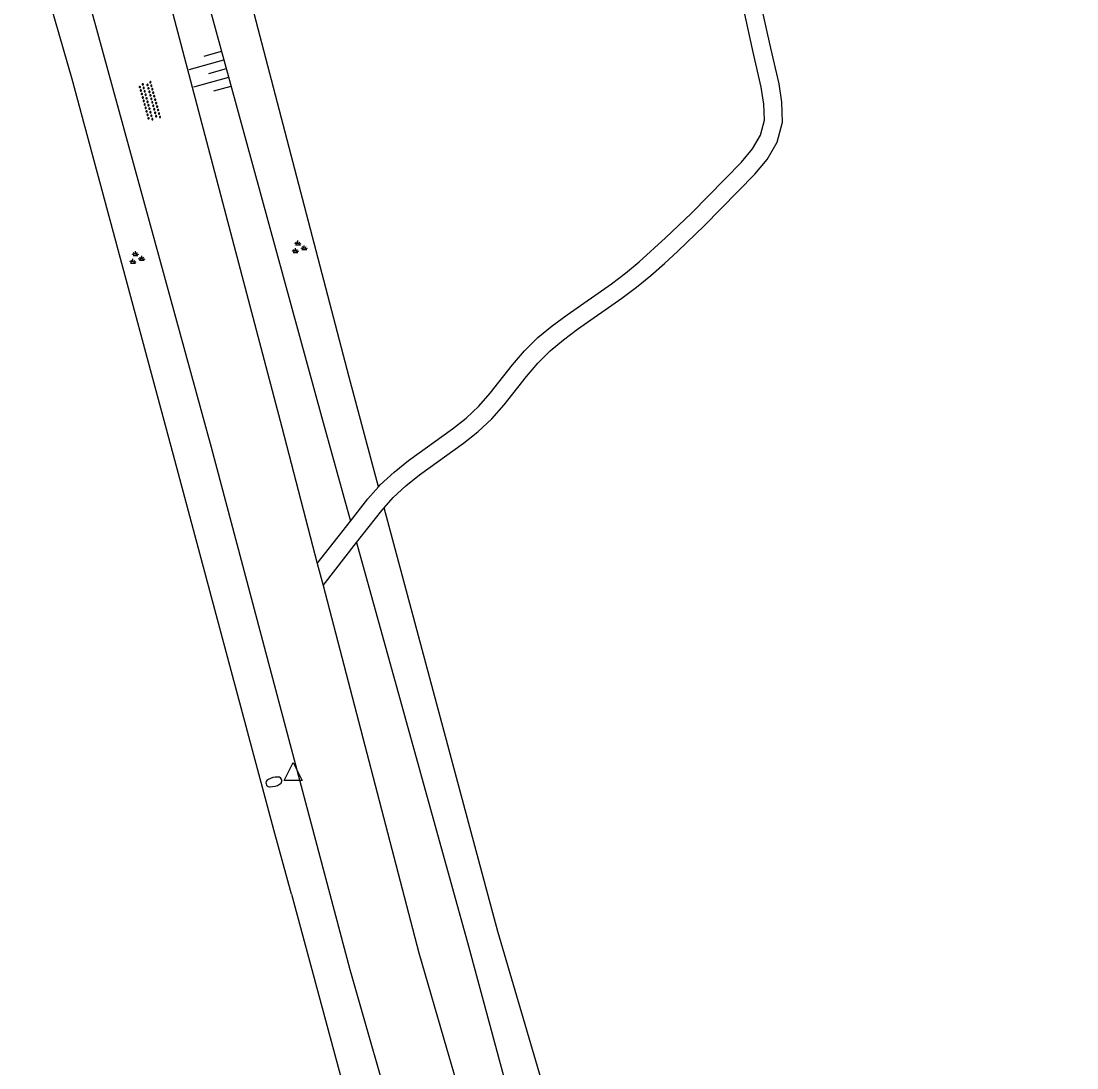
# Model space of a CAD drawing. Extents: x 124000 to 129000, y 395500 to 397503.
# Drawn here: x 128334.9 to 128393.4, y 395754.1 to 395812.2 of the extents above; entities that cross this region are included whole.
import ezdxf

# ---------------------------------------------------------------- set-up
doc = ezdxf.new("R2010")
doc.units = 0
for name, color, linetype in [('gg-afsc-draadraster', 7, 'Continuous'), ('gg-afsc-hekwerk', 7, 'Continuous'), ('gg-knt-BGT kruinlijn', 7, 'Continuous'), ('gg-knt-onverhard', 7, 'Continuous'), ('gt-symb-brandkraan', 7, 'Continuous'), ('gt-symb-groenvak', 7, 'Continuous'), ('gt-symb-overige verharding', 7, 'Continuous'), ('gt-symb-talud symbool', 7, 'Continuous'), ('gt-symb-waterafsluiter', 7, 'Continuous')]:
    doc.layers.add(name, color=color, linetype=linetype)

# ---------------------------------------------------------------- blocks, each defined once
blk = doc.blocks.new('gt0-GRVAK')
at = {"layer": 'gt-symb-groenvak'}
for p, q in [((-0.11, 0.189), (-0.228, 0.24)), ((-0.182, 0.153), (0.088, 0.153)), ((-0.091, 0.211), (-0.156, 0.322)), ((-0.047, 0.214), (-0.047, 0.393)), ((-0.004, 0.211), (0.061, 0.322)), ((0.015, 0.189), (0.133, 0.24)), ((0.262, -0.052), (0.197, 0.059)), ((0.305, -0.049), (0.305, 0.13)), ((0.349, -0.052), (0.414, 0.059)), ((-0.245, -0.228), (-0.363, -0.177)), ((-0.318, -0.264), (-0.047, -0.264)), ((-0.226, -0.206), (-0.291, -0.095)), ((-0.183, -0.203), (-0.183, -0.024)), ((-0.139, -0.206), (-0.074, -0.095)), ((-0.12, -0.228), (-0.002, -0.177)), ((0.243, -0.074), (0.125, -0.023)), ((0.17, -0.11), (0.441, -0.11)), ((0.368, -0.074), (0.486, -0.023))]:
    blk.add_line(p, q, dxfattribs=at)
blk = doc.blocks.new('gt0-OVH')
at = {"layer": 'gt-symb-overige verharding'}
for points in [[(-0.972, 0.298), (-0.967, 0.308), (-0.965, 0.319), (-0.966, 0.33), (-0.971, 0.34), (-0.978, 0.348), (-0.988, 0.353), (-0.999, 0.355), (-1.01, 0.354), (-1.02, 0.349), (-1.028, 0.342), (-1.033, 0.332), (-1.035, 0.321), (-1.034, 0.31), (-1.029, 0.3), (-1.022, 0.292), (-1.012, 0.287), (-1.001, 0.285), (-0.99, 0.286), (-0.98, 0.291)], [(-0.872, 0.106), (-0.867, 0.116), (-0.865, 0.126), (-0.866, 0.137), (-0.871, 0.147), (-0.878, 0.156), (-0.888, 0.161), (-0.899, 0.163), (-0.91, 0.162), (-0.92, 0.157), (-0.928, 0.15), (-0.933, 0.14), (-0.935, 0.129), (-0.934, 0.118), (-0.929, 0.108), (-0.922, 0.1), (-0.912, 0.095), (-0.901, 0.092), (-0.89, 0.094), (-0.88, 0.098)], [(-0.772, 0.298), (-0.767, 0.308), (-0.765, 0.319), (-0.766, 0.33), (-0.771, 0.34), (-0.778, 0.348), (-0.788, 0.353), (-0.799, 0.355), (-0.81, 0.354), (-0.82, 0.349), (-0.828, 0.342), (-0.833, 0.332), (-0.835, 0.321), (-0.834, 0.31), (-0.829, 0.3), (-0.822, 0.292), (-0.812, 0.287), (-0.801, 0.285), (-0.79, 0.286), (-0.78, 0.291)], [(-0.672, 0.106), (-0.667, 0.116), (-0.665, 0.126), (-0.666, 0.137), (-0.671, 0.147), (-0.678, 0.156), (-0.688, 0.161), (-0.699, 0.163), (-0.71, 0.162), (-0.72, 0.157), (-0.728, 0.15), (-0.733, 0.14), (-0.735, 0.129), (-0.734, 0.118), (-0.729, 0.108), (-0.722, 0.1), (-0.712, 0.095), (-0.701, 0.092), (-0.69, 0.094), (-0.68, 0.098)], [(-0.572, 0.298), (-0.567, 0.308), (-0.565, 0.319), (-0.566, 0.33), (-0.571, 0.34), (-0.578, 0.348), (-0.588, 0.353), (-0.599, 0.355), (-0.61, 0.354), (-0.62, 0.349), (-0.628, 0.342), (-0.633, 0.332), (-0.635, 0.321), (-0.634, 0.31), (-0.629, 0.3), (-0.622, 0.292), (-0.612, 0.287), (-0.601, 0.285), (-0.59, 0.286), (-0.58, 0.291)], [(-0.472, 0.106), (-0.467, 0.116), (-0.465, 0.126), (-0.466, 0.137), (-0.471, 0.147), (-0.478, 0.156), (-0.488, 0.161), (-0.499, 0.163), (-0.51, 0.162), (-0.52, 0.157), (-0.528, 0.15), (-0.533, 0.14), (-0.535, 0.129), (-0.534, 0.118), (-0.529, 0.108), (-0.522, 0.1), (-0.512, 0.095), (-0.501, 0.092), (-0.49, 0.094), (-0.48, 0.098)], [(-0.372, 0.298), (-0.367, 0.308), (-0.365, 0.319), (-0.366, 0.33), (-0.371, 0.34), (-0.378, 0.348), (-0.388, 0.353), (-0.399, 0.355), (-0.41, 0.354), (-0.42, 0.349), (-0.428, 0.342), (-0.433, 0.332), (-0.435, 0.321), (-0.434, 0.31), (-0.429, 0.3), (-0.422, 0.292), (-0.412, 0.287), (-0.401, 0.285), (-0.39, 0.286), (-0.38, 0.291)], [(-0.272, 0.106), (-0.267, 0.116), (-0.265, 0.126), (-0.266, 0.137), (-0.271, 0.147), (-0.278, 0.156), (-0.288, 0.161), (-0.299, 0.163), (-0.31, 0.162), (-0.32, 0.157), (-0.328, 0.15), (-0.333, 0.14), (-0.335, 0.129), (-0.334, 0.118), (-0.329, 0.108), (-0.322, 0.1), (-0.312, 0.095), (-0.301, 0.092), (-0.29, 0.094), (-0.28, 0.098)], [(-0.172, 0.298), (-0.167, 0.308), (-0.165, 0.319), (-0.166, 0.33), (-0.171, 0.34), (-0.178, 0.348), (-0.188, 0.353), (-0.199, 0.355), (-0.21, 0.354), (-0.22, 0.349), (-0.228, 0.342), (-0.233, 0.332), (-0.235, 0.321), (-0.234, 0.31), (-0.229, 0.3), (-0.222, 0.292), (-0.212, 0.287), (-0.201, 0.285), (-0.19, 0.286), (-0.18, 0.291)], [(-0.072, 0.106), (-0.067, 0.116), (-0.065, 0.126), (-0.066, 0.137), (-0.071, 0.147), (-0.078, 0.156), (-0.088, 0.161), (-0.099, 0.163), (-0.11, 0.162), (-0.12, 0.157), (-0.128, 0.15), (-0.133, 0.14), (-0.135, 0.129), (-0.134, 0.118), (-0.129, 0.108), (-0.122, 0.1), (-0.112, 0.095), (-0.101, 0.092), (-0.09, 0.094), (-0.08, 0.098)], [(0.028, 0.298), (0.033, 0.308), (0.035, 0.319), (0.034, 0.33), (0.029, 0.34), (0.022, 0.348), (0.012, 0.353), (0.001, 0.355), (-0.01, 0.354), (-0.02, 0.349), (-0.028, 0.342), (-0.033, 0.332), (-0.035, 0.321), (-0.034, 0.31), (-0.029, 0.3), (-0.022, 0.292), (-0.012, 0.287), (-0.001, 0.285), (0.01, 0.286), (0.02, 0.291)], [(0.128, 0.106), (0.133, 0.116), (0.135, 0.126), (0.134, 0.137), (0.129, 0.147), (0.122, 0.156), (0.112, 0.161), (0.101, 0.163), (0.09, 0.162), (0.08, 0.157), (0.072, 0.15), (0.067, 0.14), (0.065, 0.129), (0.066, 0.118), (0.071, 0.108), (0.078, 0.1), (0.088, 0.095), (0.099, 0.092), (0.11, 0.094), (0.12, 0.098)], [(0.228, 0.298), (0.233, 0.308), (0.235, 0.319), (0.234, 0.33), (0.229, 0.34), (0.222, 0.348), (0.212, 0.353), (0.201, 0.355), (0.19, 0.354), (0.18, 0.349), (0.172, 0.342), (0.167, 0.332), (0.165, 0.321), (0.166, 0.31), (0.171, 0.3), (0.178, 0.292), (0.188, 0.287), (0.199, 0.285), (0.21, 0.286), (0.22, 0.291)], [(0.328, 0.106), (0.333, 0.116), (0.335, 0.126), (0.334, 0.137), (0.329, 0.147), (0.322, 0.156), (0.312, 0.161), (0.301, 0.163), (0.29, 0.162), (0.28, 0.157), (0.272, 0.15), (0.267, 0.14), (0.265, 0.129), (0.266, 0.118), (0.271, 0.108), (0.278, 0.1), (0.288, 0.095), (0.299, 0.092), (0.31, 0.094), (0.32, 0.098)], [(0.428, 0.298), (0.433, 0.308), (0.435, 0.319), (0.434, 0.33), (0.429, 0.34), (0.422, 0.348), (0.412, 0.353), (0.401, 0.355), (0.39, 0.354), (0.38, 0.349), (0.372, 0.342), (0.367, 0.332), (0.365, 0.321), (0.366, 0.31), (0.371, 0.3), (0.378, 0.292), (0.388, 0.287), (0.399, 0.285), (0.41, 0.286), (0.42, 0.291)], [(0.528, 0.106), (0.533, 0.116), (0.535, 0.126), (0.534, 0.137), (0.529, 0.147), (0.522, 0.156), (0.512, 0.161), (0.501, 0.163), (0.49, 0.162), (0.48, 0.157), (0.472, 0.15), (0.467, 0.14), (0.465, 0.129), (0.466, 0.118), (0.471, 0.108), (0.478, 0.1), (0.488, 0.095), (0.499, 0.092), (0.51, 0.094), (0.52, 0.098)], [(0.628, 0.298), (0.633, 0.308), (0.635, 0.319), (0.634, 0.33), (0.629, 0.34), (0.622, 0.348), (0.612, 0.353), (0.601, 0.355), (0.59, 0.354), (0.58, 0.349), (0.572, 0.342), (0.567, 0.332), (0.565, 0.321), (0.566, 0.31), (0.571, 0.3), (0.578, 0.292), (0.588, 0.287), (0.599, 0.285), (0.61, 0.286), (0.62, 0.291)], [(0.728, 0.106), (0.733, 0.116), (0.735, 0.126), (0.734, 0.137), (0.729, 0.147), (0.722, 0.156), (0.712, 0.161), (0.701, 0.163), (0.69, 0.162), (0.68, 0.157), (0.672, 0.15), (0.667, 0.14), (0.665, 0.129), (0.666, 0.118), (0.671, 0.108), (0.678, 0.1), (0.688, 0.095), (0.699, 0.092), (0.71, 0.094), (0.72, 0.098)], [(0.828, 0.298), (0.833, 0.308), (0.835, 0.319), (0.834, 0.33), (0.829, 0.34), (0.822, 0.348), (0.812, 0.353), (0.801, 0.355), (0.79, 0.354), (0.78, 0.349), (0.772, 0.342), (0.767, 0.332), (0.765, 0.321), (0.766, 0.31), (0.771, 0.3), (0.778, 0.292), (0.788, 0.287), (0.799, 0.285), (0.81, 0.286), (0.82, 0.291)], [(0.928, 0.106), (0.933, 0.116), (0.935, 0.126), (0.934, 0.137), (0.929, 0.147), (0.922, 0.156), (0.912, 0.161), (0.901, 0.163), (0.89, 0.162), (0.88, 0.157), (0.872, 0.15), (0.867, 0.14), (0.865, 0.129), (0.866, 0.118), (0.871, 0.108), (0.878, 0.1), (0.888, 0.095), (0.899, 0.092), (0.91, 0.094), (0.92, 0.098)], [(1.028, 0.298), (1.033, 0.308), (1.035, 0.319), (1.034, 0.33), (1.029, 0.34), (1.022, 0.348), (1.012, 0.353), (1.001, 0.355), (0.99, 0.354), (0.98, 0.349), (0.972, 0.342), (0.967, 0.332), (0.965, 0.321), (0.966, 0.31), (0.971, 0.3), (0.978, 0.292), (0.988, 0.287), (0.999, 0.285), (1.01, 0.286), (1.02, 0.291)], [(-0.972, -0.142), (-0.967, -0.132), (-0.965, -0.121), (-0.966, -0.11), (-0.971, -0.1), (-0.978, -0.092), (-0.988, -0.087), (-0.999, -0.085), (-1.01, -0.086), (-1.02, -0.091), (-1.028, -0.098), (-1.033, -0.108), (-1.035, -0.119), (-1.034, -0.13), (-1.029, -0.14), (-1.022, -0.148), (-1.012, -0.153), (-1.001, -0.155), (-0.99, -0.154), (-0.98, -0.149)], [(-0.872, -0.334), (-0.867, -0.324), (-0.865, -0.314), (-0.866, -0.303), (-0.871, -0.293), (-0.878, -0.284), (-0.888, -0.279), (-0.899, -0.277), (-0.91, -0.278), (-0.92, -0.283), (-0.928, -0.29), (-0.933, -0.3), (-0.935, -0.311), (-0.934, -0.322), (-0.929, -0.332), (-0.922, -0.34), (-0.912, -0.345), (-0.901, -0.348), (-0.89, -0.346), (-0.88, -0.342)], [(-0.772, -0.142), (-0.767, -0.132), (-0.765, -0.121), (-0.766, -0.11), (-0.771, -0.1), (-0.778, -0.092), (-0.788, -0.087), (-0.799, -0.085), (-0.81, -0.086), (-0.82, -0.091), (-0.828, -0.098), (-0.833, -0.108), (-0.835, -0.119), (-0.834, -0.13), (-0.829, -0.14), (-0.822, -0.148), (-0.812, -0.153), (-0.801, -0.155), (-0.79, -0.154), (-0.78, -0.149)], [(-0.672, -0.334), (-0.667, -0.324), (-0.665, -0.314), (-0.666, -0.303), (-0.671, -0.293), (-0.678, -0.284), (-0.688, -0.279), (-0.699, -0.277), (-0.71, -0.278), (-0.72, -0.283), (-0.728, -0.29), (-0.733, -0.3), (-0.735, -0.311), (-0.734, -0.322), (-0.729, -0.332), (-0.722, -0.34), (-0.712, -0.345), (-0.701, -0.348), (-0.69, -0.346), (-0.68, -0.342)], [(-0.572, -0.142), (-0.567, -0.132), (-0.565, -0.121), (-0.566, -0.11), (-0.571, -0.1), (-0.578, -0.092), (-0.588, -0.087), (-0.599, -0.085), (-0.61, -0.086), (-0.62, -0.091), (-0.628, -0.098), (-0.633, -0.108), (-0.635, -0.119), (-0.634, -0.13), (-0.629, -0.14), (-0.622, -0.148), (-0.612, -0.153), (-0.601, -0.155), (-0.59, -0.154), (-0.58, -0.149)], [(-0.472, -0.334), (-0.467, -0.324), (-0.465, -0.314), (-0.466, -0.303), (-0.471, -0.293), (-0.478, -0.284), (-0.488, -0.279), (-0.499, -0.277), (-0.51, -0.278), (-0.52, -0.283), (-0.528, -0.29), (-0.533, -0.3), (-0.535, -0.311), (-0.534, -0.322), (-0.529, -0.332), (-0.522, -0.34), (-0.512, -0.345), (-0.501, -0.348), (-0.49, -0.346), (-0.48, -0.342)], [(-0.372, -0.142), (-0.367, -0.132), (-0.365, -0.121), (-0.366, -0.11), (-0.371, -0.1), (-0.378, -0.092), (-0.388, -0.087), (-0.399, -0.085), (-0.41, -0.086), (-0.42, -0.091), (-0.428, -0.098), (-0.433, -0.108), (-0.435, -0.119), (-0.434, -0.13), (-0.429, -0.14), (-0.422, -0.148), (-0.412, -0.153), (-0.401, -0.155), (-0.39, -0.154), (-0.38, -0.149)], [(-0.272, -0.334), (-0.267, -0.324), (-0.265, -0.314), (-0.266, -0.303), (-0.271, -0.293), (-0.278, -0.284), (-0.288, -0.279), (-0.299, -0.277), (-0.31, -0.278), (-0.32, -0.283), (-0.328, -0.29), (-0.333, -0.3), (-0.335, -0.311), (-0.334, -0.322), (-0.329, -0.332), (-0.322, -0.34), (-0.312, -0.345), (-0.301, -0.348), (-0.29, -0.346), (-0.28, -0.342)], [(-0.172, -0.142), (-0.167, -0.132), (-0.165, -0.121), (-0.166, -0.11), (-0.171, -0.1), (-0.178, -0.092), (-0.188, -0.087), (-0.199, -0.085), (-0.21, -0.086), (-0.22, -0.091), (-0.228, -0.098), (-0.233, -0.108), (-0.235, -0.119), (-0.234, -0.13), (-0.229, -0.14), (-0.222, -0.148), (-0.212, -0.153), (-0.201, -0.155), (-0.19, -0.154), (-0.18, -0.149)], [(-0.072, -0.334), (-0.067, -0.324), (-0.065, -0.314), (-0.066, -0.303), (-0.071, -0.293), (-0.078, -0.284), (-0.088, -0.279), (-0.099, -0.277), (-0.11, -0.278), (-0.12, -0.283), (-0.128, -0.29), (-0.133, -0.3), (-0.135, -0.311), (-0.134, -0.322), (-0.129, -0.332), (-0.122, -0.34), (-0.112, -0.345), (-0.101, -0.348), (-0.09, -0.346), (-0.08, -0.342)], [(0.028, -0.142), (0.033, -0.132), (0.035, -0.121), (0.034, -0.11), (0.029, -0.1), (0.022, -0.092), (0.012, -0.087), (0.001, -0.085), (-0.01, -0.086), (-0.02, -0.091), (-0.028, -0.098), (-0.033, -0.108), (-0.035, -0.119), (-0.034, -0.13), (-0.029, -0.14), (-0.022, -0.148), (-0.012, -0.153), (-0.001, -0.155), (0.01, -0.154), (0.02, -0.149)], [(0.128, -0.334), (0.133, -0.324), (0.135, -0.314), (0.134, -0.303), (0.129, -0.293), (0.122, -0.284), (0.112, -0.279), (0.101, -0.277), (0.09, -0.278), (0.08, -0.283), (0.072, -0.29), (0.067, -0.3), (0.065, -0.311), (0.066, -0.322), (0.071, -0.332), (0.078, -0.34), (0.088, -0.345), (0.099, -0.348), (0.11, -0.346), (0.12, -0.342)], [(0.228, -0.142), (0.233, -0.132), (0.235, -0.121), (0.234, -0.11), (0.229, -0.1), (0.222, -0.092), (0.212, -0.087), (0.201, -0.085), (0.19, -0.086), (0.18, -0.091), (0.172, -0.098), (0.167, -0.108), (0.165, -0.119), (0.166, -0.13), (0.171, -0.14), (0.178, -0.148), (0.188, -0.153), (0.199, -0.155), (0.21, -0.154), (0.22, -0.149)], [(0.328, -0.334), (0.333, -0.324), (0.335, -0.314), (0.334, -0.303), (0.329, -0.293), (0.322, -0.284), (0.312, -0.279), (0.301, -0.277), (0.29, -0.278), (0.28, -0.283), (0.272, -0.29), (0.267, -0.3), (0.265, -0.311), (0.266, -0.322), (0.271, -0.332), (0.278, -0.34), (0.288, -0.345), (0.299, -0.348), (0.31, -0.346), (0.32, -0.342)], [(0.428, -0.142), (0.433, -0.132), (0.435, -0.121), (0.434, -0.11), (0.429, -0.1), (0.422, -0.092), (0.412, -0.087), (0.401, -0.085), (0.39, -0.086), (0.38, -0.091), (0.372, -0.098), (0.367, -0.108), (0.365, -0.119), (0.366, -0.13), (0.371, -0.14), (0.378, -0.148), (0.388, -0.153), (0.399, -0.155), (0.41, -0.154), (0.42, -0.149)], [(0.528, -0.334), (0.533, -0.324), (0.535, -0.314), (0.534, -0.303), (0.529, -0.293), (0.522, -0.284), (0.512, -0.279), (0.501, -0.277), (0.49, -0.278), (0.48, -0.283), (0.472, -0.29), (0.467, -0.3), (0.465, -0.311), (0.466, -0.322), (0.471, -0.332), (0.478, -0.34), (0.488, -0.345), (0.499, -0.348), (0.51, -0.346), (0.52, -0.342)], [(0.628, -0.142), (0.633, -0.132), (0.635, -0.121), (0.634, -0.11), (0.629, -0.1), (0.622, -0.092), (0.612, -0.087), (0.601, -0.085), (0.59, -0.086), (0.58, -0.091), (0.572, -0.098), (0.567, -0.108), (0.565, -0.119), (0.566, -0.13), (0.571, -0.14), (0.578, -0.148), (0.588, -0.153), (0.599, -0.155), (0.61, -0.154), (0.62, -0.149)], [(0.728, -0.334), (0.733, -0.324), (0.735, -0.314), (0.734, -0.303), (0.729, -0.293), (0.722, -0.284), (0.712, -0.279), (0.701, -0.277), (0.69, -0.278), (0.68, -0.283), (0.672, -0.29), (0.667, -0.3), (0.665, -0.311), (0.666, -0.322), (0.671, -0.332), (0.678, -0.34), (0.688, -0.345), (0.699, -0.348), (0.71, -0.346), (0.72, -0.342)], [(0.828, -0.142), (0.833, -0.132), (0.835, -0.121), (0.834, -0.11), (0.829, -0.1), (0.822, -0.092), (0.812, -0.087), (0.801, -0.085), (0.79, -0.086), (0.78, -0.091), (0.772, -0.098), (0.767, -0.108), (0.765, -0.119), (0.766, -0.13), (0.771, -0.14), (0.778, -0.148), (0.788, -0.153), (0.799, -0.155), (0.81, -0.154), (0.82, -0.149)], [(0.928, -0.334), (0.933, -0.324), (0.935, -0.314), (0.934, -0.303), (0.929, -0.293), (0.922, -0.284), (0.912, -0.279), (0.901, -0.277), (0.89, -0.278), (0.88, -0.283), (0.872, -0.29), (0.867, -0.3), (0.865, -0.311), (0.866, -0.322), (0.871, -0.332), (0.878, -0.34), (0.888, -0.345), (0.899, -0.348), (0.91, -0.346), (0.92, -0.342)], [(1.028, -0.142), (1.033, -0.132), (1.035, -0.121), (1.034, -0.11), (1.029, -0.1), (1.022, -0.092), (1.012, -0.087), (1.001, -0.085), (0.99, -0.086), (0.98, -0.091), (0.972, -0.098), (0.967, -0.108), (0.965, -0.119), (0.966, -0.13), (0.971, -0.14), (0.978, -0.148), (0.988, -0.153), (0.999, -0.155), (1.01, -0.154), (1.02, -0.149)]]:
    blk.add_lwpolyline(points, close=True, dxfattribs=at)
blk = doc.blocks.new('gt0-TALUD_1')
at = {"layer": 'gt-symb-talud symbool'}
for p, q in [((-1, -1), (-1, 0)), ((-0.5, -2), (-0.5, 0)), ((0, -1), (0, 0)), ((0.5, -2), (0.5, 0)), ((1, -1), (1, 0))]:
    blk.add_line(p, q, dxfattribs=at)
blk = doc.blocks.new('gt0-BR')
at = {"layer": 'gt-symb-brandkraan'}
for centre, radius, start, end in [((-0.244, 0), 0.206, 107.56694, 252.43307), ((0.599, -2.664), 3, 106.89205, 107.56694), ((0, -0.691), 0.938, 73.10799, 106.89205), ((-0.599, -2.664), 3, 72.43309, 73.10799), ((0.244, 0), 0.206, 287.56695, 72.43309), ((0.599, 2.664), 3, 252.43307, 253.10797), ((0, 0.691), 0.938, 253.10797, 286.89206), ((-0.599, 2.664), 3, 286.89206, 287.56695)]:
    blk.add_arc(centre, radius, start, end, dxfattribs=at)
blk = doc.blocks.new('gt0-WAFSL')
at = {"layer": 'gt-symb-waterafsluiter'}
for p, q in [((-0.5, -0.333), (0, 0.667)), ((0, 0.667), (0.5, -0.333)), ((0.5, -0.333), (-0.5, -0.333))]:
    blk.add_line(p, q, dxfattribs=at)

msp = doc.modelspace()

# ---------------------------------------------------------------- linework, layer by layer
at = {"layer": 'gg-afsc-draadraster'}
msp.add_line((128360.052, 395766.427), (128355.025, 395785.187), dxfattribs=at)
for points in [[(128354.714, 395786.347), (128353.084, 395792.429), (128340.936, 395838.928)], [(128348.905, 395767.318), (128343.342, 395788.097), (128337.714, 395808.959), (128332.376, 395827.4), (128330.282, 395835.956)], [(128365.632, 395747.018), (128361.322, 395761.686), (128360.052, 395766.427)], [(128349.89, 395763.749), (128356.182, 395740.382), (128361.309, 395722.776), (128378.031, 395658.213), (128385.603, 395626.799), (128391.573, 395602.238)]]:
    msp.add_lwpolyline(points, dxfattribs=at)
at = {"layer": 'gg-afsc-hekwerk'}
msp.add_line((128349.89, 395763.749), (128348.905, 395767.318), dxfattribs=at)
at = {"layer": 'gg-knt-BGT kruinlijn'}
msp.add_line((128353.492, 395783.248), (128359.706, 395760.873), dxfattribs=at)
for points in [[(128339.346, 395839.252), (128339.762, 395833.344), (128351.549, 395790.244), (128353.159, 395784.445)], [(128359.706, 395760.873), (128364.516, 395742.987), (128369.198, 395724.972), (128378.677, 395690.442)]]:
    msp.add_lwpolyline(points, dxfattribs=at)
at = {"layer": 'gg-knt-onverhard'}
for p, q in [((128351.317, 395782.091), (128353.159, 395784.445)), ((128351.634, 395780.874), (128353.492, 395783.248)), ((128351.317, 395782.091), (128351.634, 395780.874)), ((128358.482, 395755.213), (128358.997, 395753.436))]:
    msp.add_line(p, q, dxfattribs=at)
for points in [[(128330.6, 395842.979), (128332.483, 395835.661), (128345.428, 395788.549), (128353.123, 395759.579), (128358.41, 395741.092), (128363.504, 395723.601), (128377.199, 395673.343), (128388.279, 395627.032), (128393.438, 395604.233)], [(128338.236, 395840.38), (128338.236, 395831.792), (128349.344, 395789.651), (128351.317, 395782.091)], [(128355.025, 395785.187), (128355.522, 395785.752), (128356.225, 395786.399), (128356.985, 395787.003), (128359.42, 395788.758), (128360.224, 395789.402), (128360.986, 395790.114), (128361.674, 395790.891), (128362.913, 395792.47), (128363.538, 395793.207), (128364.22, 395793.878), (128364.964, 395794.493), (128365.75, 395795.08), (128368.21, 395796.799), (128369.025, 395797.412), (128369.809, 395798.063), (128370.569, 395798.73), (128371.314, 395799.411), (128372.766, 395800.811), (128375.587, 395803.688), (128376.262, 395804.504), (128376.825, 395805.459), (128377.117, 395806.562), (128377.084, 395807.667), (128376.92, 395808.702), (128376.463, 395810.667), (128375.601, 395814.576)], [(128354.714, 395786.347), (128354.806, 395786.452), (128355.574, 395787.159), (128356.38, 395787.799), (128358.813, 395789.552), (128359.57, 395790.159), (128360.269, 395790.812), (128360.907, 395791.533), (128362.137, 395793.101), (128362.805, 395793.889), (128363.549, 395794.621), (128364.346, 395795.28), (128365.163, 395795.89), (128367.621, 395797.608), (128368.404, 395798.197), (128369.16, 395798.823), (128370.633, 395800.143), (128372.061, 395801.52), (128374.841, 395804.355), (128375.441, 395805.08), (128375.893, 395805.848), (128376.113, 395806.678), (128376.087, 395807.573), (128375.937, 395808.513), (128375.488, 395810.444), (128374.628, 395814.347)], [(128353.159, 395784.445), (128354.119, 395785.671), (128354.714, 395786.347)], [(128353.492, 395783.248), (128354.888, 395785.032), (128355.025, 395785.187)], [(128351.634, 395780.874), (128356.951, 395760.501), (128358.482, 395755.213)]]:
    msp.add_lwpolyline(points, dxfattribs=at)

# ---------------------------------------------------------------- block references
at = {"layer": 'gt-symb-brandkraan', "rotation": 14.62732438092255}
msp.add_blockref('gt0-BR', (128348.91, 395769.979), dxfattribs=at)
at = {"layer": 'gt-symb-groenvak'}
for p in [(128350.29, 395799.606), (128341.278, 395799.015)]:
    msp.add_blockref('gt0-GRVAK', p, dxfattribs=at)
at = {"layer": 'gt-symb-overige verharding', "rotation": -74.57402962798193}
msp.add_blockref('gt0-OVH', (128342.017, 395807.731), dxfattribs=at)
at = {"layer": 'gt-symb-talud symbool', "xscale": 0.9994958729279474, "yscale": 0.9994958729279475, "rotation": -74.68454880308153}
msp.add_blockref('gt0-TALUD_1', (128346.272, 395809.536), dxfattribs=at)
at = {"layer": 'gt-symb-waterafsluiter'}
msp.add_blockref('gt0-WAFSL', (128349.984, 395770.384), dxfattribs=at)

doc.saveas('drawing.dxf')
